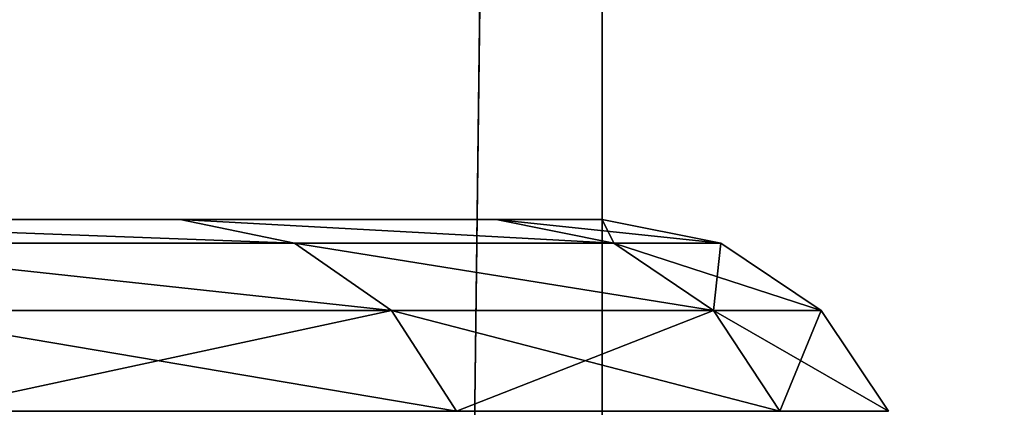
# Model space of a CAD drawing. Extents: x 0.03 to 6.33, y -5.07 to 0.
# Tile 406 of 454: x 4.6819 to 4.807, y -1.2837 to -1.2345. Entities that reach past the tile are written whole.
import ezdxf

# ---------------------------------------------------------------- set-up
doc = ezdxf.new("R2010")
doc.units = 0
doc.header["$MEASUREMENT"] = 0
doc.layers.get('0').update_dxf_attribs({"linetype": 'CONTINUOUS'})

# ---------------------------------------------------------------- blocks, each defined once
blk = doc.blocks.new('KINKIET_CERAMICZNY_222_STL')
at = {"color": 0}
for p, q in [((4.73454, -1.69291, 2.73986), (4.75591, 0, 2.72764)), ((4.73454, -1.69291, 2.73986), (4.75591, 0, 2.72764)), ((4.75591, 0, -2.72764), (4.75591, -1.69291, -2.72764)), ((4.75591, 0, -2.72764), (4.75591, -1.69291, -2.72764)), ((4.75591, -1.69291, 2.72764), (4.75591, 0, 2.72764)), ((4.75591, -1.69291, 2.72764), (4.75591, 0, 2.72764)), ((4.63603, -1.25984, -0.60265), (4.70225, -1.25984, -0.40759)), ((4.70225, -1.25984, 0.40759), (4.63603, -1.25984, 0.60265)), ((4.63603, -1.25984, -0.60265), (4.70225, -1.25984, -0.40759)), ((4.70225, -1.25984, 0.40759), (4.63603, -1.25984, 0.60265)), ((4.70225, -1.25984, -0.40759), (4.74243, -1.25984, -0.20555)), ((4.74243, -1.25984, 0.20555), (4.70225, -1.25984, 0.40759)), ((4.7168, -1.26284, -0.41149), (4.70225, -1.25984, -0.40759)), ((4.7168, -1.26284, -0.41149), (4.70225, -1.25984, -0.40759)), ((4.70225, -1.25984, -0.40759), (4.74243, -1.25984, -0.20555)), ((4.7168, -1.26284, 0.41149), (4.70225, -1.25984, 0.40759)), ((4.74243, -1.25984, 0.20555), (4.70225, -1.25984, 0.40759)), ((4.7168, -1.26284, 0.41149), (4.70225, -1.25984, 0.40759)), ((4.74243, -1.25984, -0.20555), (4.75591, -1.25984)), ((4.75591, -1.25984), (4.74243, -1.25984, 0.20555)), ((4.75737, -1.26284, -0.20752), (4.74243, -1.25984, -0.20555)), ((4.75737, -1.26284, -0.20752), (4.74243, -1.25984, -0.20555)), ((4.74243, -1.25984, -0.20555), (4.75591, -1.25984)), ((4.75737, -1.26284, 0.20752), (4.74243, -1.25984, 0.20555)), ((4.75591, -1.25984), (4.74243, -1.25984, 0.20555)), ((4.75737, -1.26284, 0.20752), (4.74243, -1.25984, 0.20555)), ((4.77097, -1.26284), (4.75591, -1.25984)), ((4.77097, -1.26284), (4.75591, -1.25984)), ((4.64995, -1.26284, -0.60842), (4.7168, -1.26284, -0.41149)), ((4.7168, -1.26284, 0.41149), (4.64995, -1.26284, 0.60842)), ((4.7168, -1.26284, 0.41149), (4.64995, -1.26284, 0.60842)), ((4.64995, -1.26284, -0.60842), (4.7168, -1.26284, -0.41149)), ((4.7168, -1.26284, -0.41149), (4.75737, -1.26284, -0.20752)), ((4.75737, -1.26284, 0.20752), (4.7168, -1.26284, 0.41149)), ((4.7168, -1.26284, 0.41149), (4.72914, -1.27137, 0.41479)), ((4.7168, -1.26284, 0.41149), (4.72914, -1.27137, 0.41479)), ((4.75737, -1.26284, 0.20752), (4.7168, -1.26284, 0.41149)), ((4.7168, -1.26284, -0.41149), (4.75737, -1.26284, -0.20752)), ((4.7168, -1.26284, -0.41149), (4.72914, -1.27137, -0.41479)), ((4.7168, -1.26284, -0.41149), (4.72914, -1.27137, -0.41479)), ((4.75737, -1.26284, -0.20752), (4.77097, -1.26284)), ((4.77097, -1.26284), (4.75737, -1.26284, 0.20752)), ((4.75737, -1.26284, 0.20752), (4.77003, -1.27137, 0.20919)), ((4.75737, -1.26284, 0.20752), (4.77003, -1.27137, 0.20919)), ((4.77097, -1.26284), (4.75737, -1.26284, 0.20752)), ((4.75737, -1.26284, -0.20752), (4.77097, -1.26284)), ((4.75737, -1.26284, -0.20752), (4.77003, -1.27137, -0.20919)), ((4.75737, -1.26284, -0.20752), (4.77003, -1.27137, -0.20919)), ((4.77097, -1.26284), (4.78374, -1.27137)), ((4.77097, -1.26284), (4.78374, -1.27137)), ((4.72914, -1.27137, 0.41479), (4.66175, -1.27137, 0.6133)), ((4.66175, -1.27137, -0.6133), (4.72914, -1.27137, -0.41479)), ((4.72914, -1.27137, 0.41479), (4.66175, -1.27137, 0.6133)), ((4.66175, -1.27137, -0.6133), (4.72914, -1.27137, -0.41479)), ((4.77003, -1.27137, 0.20919), (4.72914, -1.27137, 0.41479)), ((4.72914, -1.27137, -0.41479), (4.77003, -1.27137, -0.20919)), ((4.72914, -1.27137, 0.41479), (4.73738, -1.28415, 0.417)), ((4.72914, -1.27137, 0.41479), (4.73738, -1.28415, 0.417)), ((4.77003, -1.27137, 0.20919), (4.72914, -1.27137, 0.41479)), ((4.72914, -1.27137, -0.41479), (4.77003, -1.27137, -0.20919)), ((4.72914, -1.27137, -0.41479), (4.73738, -1.28415, -0.417)), ((4.72914, -1.27137, -0.41479), (4.73738, -1.28415, -0.417)), ((4.78374, -1.27137), (4.77003, -1.27137, 0.20919)), ((4.77003, -1.27137, -0.20919), (4.78374, -1.27137)), ((4.77003, -1.27137, 0.20919), (4.77849, -1.28415, 0.2103)), ((4.77003, -1.27137, 0.20919), (4.77849, -1.28415, 0.2103)), ((4.78374, -1.27137), (4.77003, -1.27137, 0.20919)), ((4.77003, -1.27137, -0.20919), (4.78374, -1.27137)), ((4.77003, -1.27137, -0.20919), (4.77849, -1.28415, -0.2103)), ((4.77003, -1.27137, -0.20919), (4.77849, -1.28415, -0.2103)), ((4.78374, -1.27137), (4.79228, -1.28415)), ((4.78374, -1.27137), (4.79228, -1.28415))]:
    blk.add_line(p, q, dxfattribs=at)
mesh = blk.add_polyface(dxfattribs=at)
corners = [(4.75591, 0, -2.72764), (4.60441, -1.69291, -2.80966), (4.3864, 0, -2.90986)]
mesh.append_faces([[corners[k] for k in face] for face in [(0, 1, 2)]], dxfattribs={"color": 0})
mesh = blk.add_polyface(dxfattribs=at)
corners = [(4.73454, -1.69291, 2.73986), (4.3864, 0, 2.90986), (4.47115, -1.69291, 2.87329)]
mesh.append_faces([[corners[k] for k in face] for face in [(0, 1, 2)]], dxfattribs={"color": 0})
mesh = blk.add_polyface(dxfattribs=at)
corners = [(4.75591, 0, 2.72764), (4.3864, 0, 2.90986), (4.73454, -1.69291, 2.73986)]
mesh.append_faces([[corners[k] for k in face] for face in [(0, 1, 2)]], dxfattribs={"color": 0})
mesh = blk.add_polyface(dxfattribs=at)
corners = [(4.75591, -1.69291, -2.72764), (4.60441, -1.69291, -2.80966), (4.75591, 0, -2.72764)]
mesh.append_faces([[corners[k] for k in face] for face in [(0, 1, 2)]], dxfattribs={"color": 0})
mesh = blk.add_polyface(dxfattribs=at)
corners = [(4.75591, 0, 2.72764), (4.73454, -1.69291, 2.73986), (4.75591, -1.69291, 2.72764)]
mesh.append_faces([[corners[k] for k in face] for face in [(0, 1, 2)]], dxfattribs={"color": 0})
mesh = blk.add_polyface(dxfattribs=at)
corners = [(4.86126, -1.69291, -2.66404), (4.75591, -1.69291, -2.72764), (4.75591, 0, -2.72764)]
mesh.append_faces([[corners[k] for k in face] for face in [(0, 1, 2)]], dxfattribs={"color": 0})
mesh = blk.add_polyface(dxfattribs=at)
corners = [(5.09846, 0, -2.49875), (4.86126, -1.69291, -2.66404), (4.75591, 0, -2.72764)]
mesh.append_faces([[corners[k] for k in face] for face in [(0, 1, 2)]], dxfattribs={"color": 0})
mesh = blk.add_polyface(dxfattribs=at)
corners = [(5.09846, 0, 2.49875), (4.75591, 0, 2.72764), (4.98428, -1.69291, 2.58236)]
mesh.append_faces([[corners[k] for k in face] for face in [(0, 1, 2)]], dxfattribs={"color": 0})
mesh = blk.add_polyface(dxfattribs=at)
corners = [(4.98428, -1.69291, 2.58236), (4.75591, 0, 2.72764), (4.75591, -1.69291, 2.72764)]
mesh.append_faces([[corners[k] for k in face] for face in [(0, 1, 2)]], dxfattribs={"color": 0})
mesh = blk.add_polyface(dxfattribs=at)
corners = [(3.38666, -1.25984, -1.56133), (2.97555, -1.25984, -1.56133), (3.1811, -1.25984, -1.5748), (3.58869, -1.25984, -1.52114), (2.77351, -1.25984, -1.52114), (3.78375, -1.25984, -1.45493), (2.57845, -1.25984, -1.45493), (3.9685, -1.25984, -1.36382), (2.3937, -1.25984, -1.36382), (4.13978, -1.25984, -1.24938), (2.22242, -1.25984, -1.24938), (4.29466, -1.25984, -1.11355), (2.06755, -1.25984, -1.11355), (4.43048, -1.25984, -0.95868), (1.93173, -1.25984, -0.95868), (4.54492, -1.25984, -0.7874), (1.81728, -1.25984, -0.7874), (4.63603, -1.25984, -0.60265), (1.72617, -1.25984, -0.60265), (4.70225, -1.25984, -0.40759), (1.65996, -1.25984, -0.40759), (4.74243, -1.25984, -0.20555), (1.61977, -1.25984, -0.20555), (4.75591, -1.25984), (1.6063, -1.25984), (4.74243, -1.25984, 0.20555), (1.61977, -1.25984, 0.20555), (4.70225, -1.25984, 0.40759), (1.65996, -1.25984, 0.40759), (4.63603, -1.25984, 0.60265), (1.72617, -1.25984, 0.60265), (4.54492, -1.25984, 0.7874), (1.81728, -1.25984, 0.7874), (4.43048, -1.25984, 0.95868), (1.93173, -1.25984, 0.95868), (4.29466, -1.25984, 1.11355), (2.06755, -1.25984, 1.11355), (4.13978, -1.25984, 1.24938), (2.22242, -1.25984, 1.24938), (3.9685, -1.25984, 1.36382), (2.3937, -1.25984, 1.36382), (3.78375, -1.25984, 1.45493), (2.57845, -1.25984, 1.45493), (3.58869, -1.25984, 1.52114), (2.77351, -1.25984, 1.52114), (3.38666, -1.25984, 1.56133), (2.97555, -1.25984, 1.56133), (3.1811, -1.25984, 1.5748)]
mesh.append_faces([[corners[k] for k in face] for face in [(0, 1, 2), (46, 45, 47)]], dxfattribs={"vtx0": -1, "color": 0})
mesh.append_faces([[corners[k] for k in face] for face in [(1, 3, 4), (4, 5, 6), (6, 7, 8), (8, 9, 10), (10, 11, 12), (12, 13, 14), (14, 15, 16), (16, 17, 18), (18, 19, 20), (20, 21, 22), (22, 23, 24), (24, 25, 26), (26, 27, 28), (28, 29, 30), (30, 31, 32), (32, 33, 34), (34, 35, 36), (36, 37, 38), (38, 39, 40), (40, 41, 42), (42, 43, 44), (44, 45, 46)]], dxfattribs={"vtx0": -1, "vtx1": -1, "color": 0})
mesh.append_faces([[corners[k] for k in face] for face in [(1, 0, 3), (4, 3, 5), (6, 5, 7), (8, 7, 9), (10, 9, 11), (12, 11, 13), (14, 13, 15), (16, 15, 17), (18, 17, 19), (20, 19, 21), (22, 21, 23), (24, 23, 25), (26, 25, 27), (28, 27, 29), (30, 29, 31), (32, 31, 33), (34, 33, 35), (36, 35, 37), (38, 37, 39), (40, 39, 41), (42, 41, 43), (44, 43, 45)]], dxfattribs={"vtx0": -1, "vtx2": -1, "color": 0})
mesh = blk.add_polyface(dxfattribs=at)
corners = [(4.7168, -1.26284, -0.41149), (4.63603, -1.25984, -0.60265), (4.64995, -1.26284, -0.60842), (4.70225, -1.25984, -0.40759)]
mesh.append_faces([[corners[k] for k in face] for face in [(0, 1, 2), (1, 0, 3)]], dxfattribs={"vtx0": -1, "color": 0})
mesh = blk.add_polyface(dxfattribs=at)
corners = [(4.7168, -1.26284, 0.41149), (4.63603, -1.25984, 0.60265), (4.70225, -1.25984, 0.40759), (4.64995, -1.26284, 0.60842)]
mesh.append_faces([[corners[k] for k in face] for face in [(0, 1, 2), (1, 0, 3)]], dxfattribs={"vtx0": -1, "color": 0})
mesh = blk.add_polyface(dxfattribs=at)
corners = [(4.75737, -1.26284, -0.20752), (4.70225, -1.25984, -0.40759), (4.7168, -1.26284, -0.41149), (4.74243, -1.25984, -0.20555)]
mesh.append_faces([[corners[k] for k in face] for face in [(0, 1, 2), (1, 0, 3)]], dxfattribs={"vtx0": -1, "color": 0})
mesh = blk.add_polyface(dxfattribs=at)
corners = [(4.75737, -1.26284, 0.20752), (4.70225, -1.25984, 0.40759), (4.74243, -1.25984, 0.20555), (4.7168, -1.26284, 0.41149)]
mesh.append_faces([[corners[k] for k in face] for face in [(0, 1, 2), (1, 0, 3)]], dxfattribs={"vtx0": -1, "color": 0})
mesh = blk.add_polyface(dxfattribs=at)
corners = [(4.77097, -1.26284), (4.74243, -1.25984, -0.20555), (4.75737, -1.26284, -0.20752), (4.75591, -1.25984)]
mesh.append_faces([[corners[k] for k in face] for face in [(0, 1, 2), (1, 0, 3)]], dxfattribs={"vtx0": -1, "color": 0})
mesh = blk.add_polyface(dxfattribs=at)
corners = [(4.75737, -1.26284, 0.20752), (4.75591, -1.25984), (4.77097, -1.26284), (4.74243, -1.25984, 0.20555)]
mesh.append_faces([[corners[k] for k in face] for face in [(0, 1, 2), (1, 0, 3)]], dxfattribs={"vtx0": -1, "color": 0})
mesh = blk.add_polyface(dxfattribs=at)
corners = [(4.72914, -1.27137, 0.41479), (4.64995, -1.26284, 0.60842), (4.7168, -1.26284, 0.41149), (4.66175, -1.27137, 0.6133)]
mesh.append_faces([[corners[k] for k in face] for face in [(0, 1, 2), (1, 0, 3)]], dxfattribs={"vtx0": -1, "color": 0})
mesh = blk.add_polyface(dxfattribs=at)
corners = [(4.72914, -1.27137, -0.41479), (4.64995, -1.26284, -0.60842), (4.66175, -1.27137, -0.6133), (4.7168, -1.26284, -0.41149)]
mesh.append_faces([[corners[k] for k in face] for face in [(0, 1, 2), (1, 0, 3)]], dxfattribs={"vtx0": -1, "color": 0})
mesh = blk.add_polyface(dxfattribs=at)
corners = [(4.77003, -1.27137, 0.20919), (4.7168, -1.26284, 0.41149), (4.75737, -1.26284, 0.20752), (4.72914, -1.27137, 0.41479)]
mesh.append_faces([[corners[k] for k in face] for face in [(0, 1, 2), (1, 0, 3)]], dxfattribs={"vtx0": -1, "color": 0})
mesh = blk.add_polyface(dxfattribs=at)
corners = [(4.77003, -1.27137, -0.20919), (4.7168, -1.26284, -0.41149), (4.72914, -1.27137, -0.41479), (4.75737, -1.26284, -0.20752)]
mesh.append_faces([[corners[k] for k in face] for face in [(0, 1, 2), (1, 0, 3)]], dxfattribs={"vtx0": -1, "color": 0})
mesh = blk.add_polyface(dxfattribs=at)
corners = [(4.77003, -1.27137, 0.20919), (4.77097, -1.26284), (4.78374, -1.27137), (4.75737, -1.26284, 0.20752)]
mesh.append_faces([[corners[k] for k in face] for face in [(0, 1, 2), (1, 0, 3)]], dxfattribs={"vtx0": -1, "color": 0})
mesh = blk.add_polyface(dxfattribs=at)
corners = [(4.78374, -1.27137), (4.75737, -1.26284, -0.20752), (4.77003, -1.27137, -0.20919), (4.77097, -1.26284)]
mesh.append_faces([[corners[k] for k in face] for face in [(0, 1, 2), (1, 0, 3)]], dxfattribs={"vtx0": -1, "color": 0})
mesh = blk.add_polyface(dxfattribs=at)
corners = [(4.66175, -1.27137, 0.6133), (4.73738, -1.28415, 0.417), (4.66964, -1.28415, 0.61657), (4.72914, -1.27137, 0.41479)]
mesh.append_faces([[corners[k] for k in face] for face in [(0, 1, 2), (1, 0, 3)]], dxfattribs={"vtx0": -1, "color": 0})
mesh = blk.add_polyface(dxfattribs=at)
corners = [(4.72914, -1.27137, -0.41479), (4.66964, -1.28415, -0.61657), (4.73738, -1.28415, -0.417), (4.66175, -1.27137, -0.6133)]
mesh.append_faces([[corners[k] for k in face] for face in [(0, 1, 2), (1, 0, 3)]], dxfattribs={"vtx0": -1, "color": 0})
mesh = blk.add_polyface(dxfattribs=at)
corners = [(4.72914, -1.27137, 0.41479), (4.77849, -1.28415, 0.2103), (4.73738, -1.28415, 0.417), (4.77003, -1.27137, 0.20919)]
mesh.append_faces([[corners[k] for k in face] for face in [(0, 1, 2), (1, 0, 3)]], dxfattribs={"vtx0": -1, "color": 0})
mesh = blk.add_polyface(dxfattribs=at)
corners = [(4.77003, -1.27137, -0.20919), (4.73738, -1.28415, -0.417), (4.77849, -1.28415, -0.2103), (4.72914, -1.27137, -0.41479)]
mesh.append_faces([[corners[k] for k in face] for face in [(0, 1, 2), (1, 0, 3)]], dxfattribs={"vtx0": -1, "color": 0})
mesh = blk.add_polyface(dxfattribs=at)
corners = [(4.77003, -1.27137, 0.20919), (4.79228, -1.28415), (4.77849, -1.28415, 0.2103), (4.78374, -1.27137)]
mesh.append_faces([[corners[k] for k in face] for face in [(0, 1, 2), (1, 0, 3)]], dxfattribs={"vtx0": -1, "color": 0})
mesh = blk.add_polyface(dxfattribs=at)
corners = [(4.78374, -1.27137), (4.77849, -1.28415, -0.2103), (4.79228, -1.28415), (4.77003, -1.27137, -0.20919)]
mesh.append_faces([[corners[k] for k in face] for face in [(0, 1, 2), (1, 0, 3)]], dxfattribs={"vtx0": -1, "color": 0})

msp = doc.modelspace()

# ---------------------------------------------------------------- block references
at = {"color": 0}
msp.add_blockref('KINKIET_CERAMICZNY_222_STL', (0, 0), dxfattribs=at)

doc.saveas('drawing.dxf')
